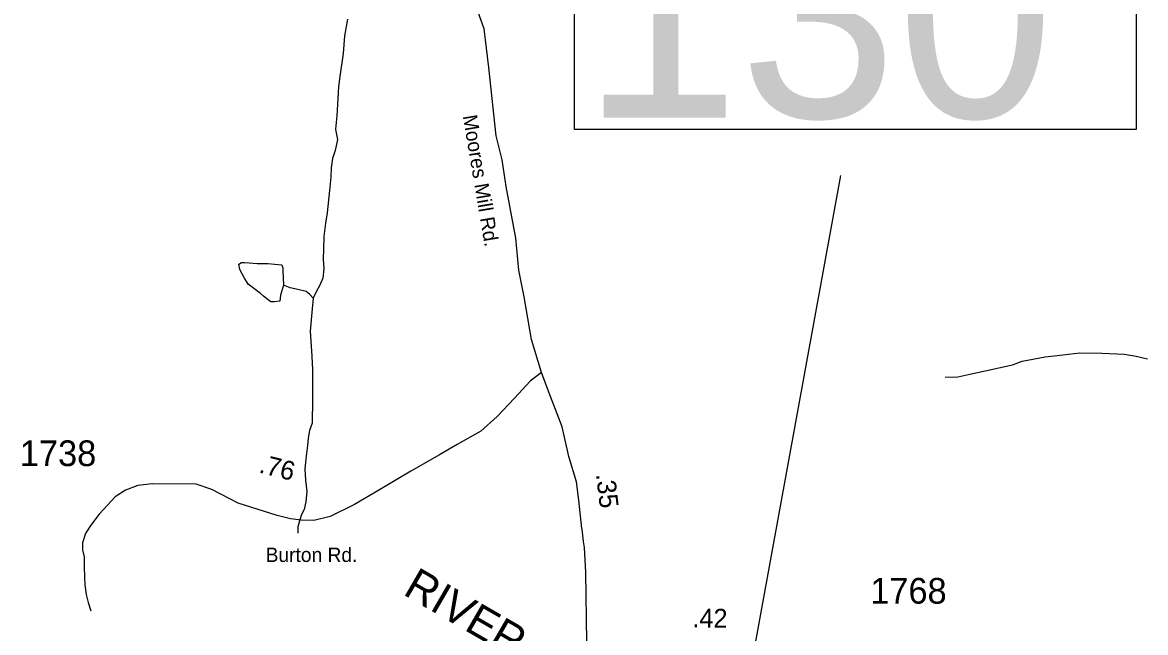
# Model space of a CAD drawing. Extents: x 1950930 to 2061844, y 904556 to 1017002.
# Drawn here: x 2023487 to 2030920, y 909315 to 913351 of the extents above; entities that cross this region are included whole.
import ezdxf

# ---------------------------------------------------------------- set-up
doc = ezdxf.new("R2010")
doc.units = 0
for name, color, linetype in [('Exist Hydrographic Creek Single Shore', 7, 'Continuous'), ('Exist Hydrographic Misc Water Feature', 7, 'Continuous'), ('Exist Hydrographic River Shore Label', 7, 'Continuous'), ('Exist Road Primary US Structure Standard Bridge CELL', 7, 'Continuous'), ('Exist Road Secondary Structure Standard Bridge Number Label', 7, 'Continuous'), ('Exist Road Secondary Type 41 Attributed', 7, 'Continuous'), ('Exist Road Secondary Type 51 Attributed', 7, 'Continuous'), ('Exist Road Secondary Type 51 Label', 7, 'Continuous'), ('Exist Road Secondary Type 51 Number Label', 7, 'Continuous')]:
    doc.layers.add(name, color=color, linetype=linetype)

msp = doc.modelspace()

# ---------------------------------------------------------------- linework, layer by layer
at = {"layer": 'Exist Hydrographic Creek Single Shore'}
for points in [[(2025638.8, 913371.9), (2025618.8, 913262.1), (2025608.9, 913146.1), (2025587, 912994), (2025579, 912925.9), (2025575.1, 912848.2), (2025567.2, 912732.2), (2025559.1, 912644.1), (2025563.2, 912620), (2025573.1, 912576.2), (2025557.2, 912504), (2025539.4, 912451.9), (2025529.5, 912388.1), (2025527.3, 912328.1), (2025519.6, 912239.9), (2025503.7, 912091.9), (2025493.4, 912023.9), (2025481.8, 911935.9), (2025479.7, 911851.9), (2025477.7, 911784), (2025481.9, 911719.9), (2025475.8, 911660), (2025454, 911608), (2025433.9, 911573.9), (2025410, 911527.8)], [(2025410, 911527.8), (2025403.9, 911455.7), (2025390.1, 911308), (2025402.1, 911144), (2025406.1, 911052.1), (2025406.3, 910855.8), (2025404.4, 910700), (2025386.3, 910651.8), (2025378.4, 910599.8), (2025374.4, 910551.9), (2025362.4, 910463.9), (2025354.8, 910395.8), (2025360.5, 910323.8), (2025368.8, 910247.9), (2025362.8, 910179.7), (2025350.9, 910127.8), (2025332.8, 910095.7), (2025322.9, 910059.8), (2025308.8, 910013.8), (2025309, 909971.8)], [(2029594.3, 911004.6), (2029678.3, 911006.5), (2029758.1, 911024.5), (2029858.3, 911046.7), (2030040.3, 911086.9), (2030104.1, 911110.9), (2030256, 911138.9), (2030336.2, 911147.1), (2030486.2, 911165), (2030630.2, 911163.4), (2030778, 911155.4), (2030858.2, 911143.2), (2030932, 911125.3)]]:
    msp.add_lwpolyline(points, dxfattribs=at)
at = {"layer": 'Exist Hydrographic Misc Water Feature'}
for points in [[(2025213.9, 911611.9), (2025195.8, 911547.7), (2025190.1, 911507.7), (2025153.8, 911501.6), (2025129.9, 911503.7), (2025113.8, 911515.9), (2025081.8, 911539.8), (2025059.9, 911559.7), (2025044.1, 911571.8), (2024981.7, 911619.7), (2024956, 911659.6), (2024925.9, 911715.7), (2024919.8, 911751.6), (2024935.8, 911763.7), (2024955.8, 911763.6), (2024987.9, 911759.7), (2025039.7, 911755.7), (2025075.7, 911755.6), (2025111.8, 911755.8), (2025203.9, 911747.7), (2025209.7, 911727.9), (2025209.7, 911711.8), (2025213.9, 911611.9)], [(2025410, 911527.8), (2025387.9, 911551.9), (2025364, 911571.7), (2025309.8, 911583.7), (2025257.9, 911595.9), (2025213.9, 911611.9)]]:
    msp.add_lwpolyline(points, dxfattribs=at)
at = {"layer": 'Exist Road Secondary Structure Standard Bridge Number Label'}
msp.add_line((2027984.9, 907304.4), (2028903.7, 912338.2), dxfattribs=at)
msp.add_lwpolyline([(2027141.4, 914178.3), (2030857.3, 914178.3), (2030857.3, 912641.9), (2027141.4, 912641.9)], close=True, dxfattribs=at)
at = {"layer": 'Exist Road Secondary Type 41 Attributed'}
msp.add_lwpolyline([(2026921.6, 911035.3), (2026848, 910976.8), (2026743.3, 910864.4), (2026628.2, 910745), (2026520.1, 910647.1), (2026365, 910558.2), (2026247.6, 910489.8), (2026057.8, 910382), (2025850.6, 910258.1), (2025685.1, 910160.9), (2025524.2, 910081.9), (2025416.4, 910056), (2025331, 910058.2), (2025261, 910066.1), (2025172, 910088.7), (2024915.1, 910170.4), (2024739.3, 910260.4), (2024636.1, 910295.4), (2024344.6, 910298.4), (2024249.7, 910287.8), (2024168.1, 910257.7), (2024101.3, 910212.2), (2024046.7, 910155.9), (2023995.1, 910098.2), (2023939.6, 910025.3), (2023907.1, 909974.7), (2023905.2, 909970.7), (2023885, 909907.3), (2023885, 909861.9), (2023894.4, 909815.1), (2023894.5, 909750.4), (2023896.5, 909682.3), (2023900, 909630.6), (2023909.6, 909565.8), (2023922.6, 909514.4), (2023938.7, 909458.4)], dxfattribs=at)
at = {"layer": 'Exist Road Secondary Type 51 Attributed'}
for points in [[(2026921.6, 911035.3), (2026856.4, 911254.1), (2026819.9, 911457.7), (2026807.8, 911536.7), (2026771.4, 911713), (2026751.7, 911923.1), (2026689.3, 912265.1), (2026661.2, 912443.1), (2026621.3, 912601.2), (2026574, 913053.1), (2026543.6, 913308.4), (2026442.7, 913585.7)], [(2027221.4, 909253.7), (2027215.6, 909711.6), (2027205.7, 909876.6), (2027200.8, 909917.9), (2027192.1, 909997.8), (2027190, 910003.6), (2027168.3, 910190.5), (2027153.2, 910312.1), (2027102.5, 910479.3), (2027057.9, 910675.5), (2026971.7, 910904.6), (2026921.6, 911035.3)]]:
    msp.add_lwpolyline(points, dxfattribs=at)

# ---------------------------------------------------------------- texts
at = {"layer": 'Exist Hydrographic River Shore Label'}
msp.add_text('RIVER', height=210, rotation=329.9424, dxfattribs=at).set_placement((2025998.5, 909570.3))
at = {"layer": 'Exist Road Primary US Structure Standard Bridge CELL'}
for s, rotation, p in [('.76', 345.73456, (2025046.5, 910374.5)), ('.35', 276.61821, (2027282.9, 910362.4)), ('.42', 359.27016, (2027920.2, 909349))]:
    msp.add_text(s, height=125, rotation=rotation, dxfattribs=at).set_placement(p)
at = {"layer": 'Exist Road Secondary Structure Standard Bridge Number Label'}
msp.add_text('130', height=1400, dxfattribs=at).set_placement((2027191.6, 912721))
at = {"layer": 'Exist Road Secondary Type 51 Label'}
msp.add_text('Moores Mill Rd.', height=95, rotation=279.59163, dxfattribs=at).set_placement((2026400.7, 912731.9))
msp.add_text('Burton Rd.', height=95, dxfattribs=at).set_placement((2025096.5, 909781.6))
at = {"layer": 'Exist Road Secondary Type 51 Number Label'}
for s, p in [('1738', (2023469.7, 910415.9)), ('1768', (2029097.9, 909505.9))]:
    msp.add_text(s, height=170, dxfattribs=at).set_placement(p)

doc.saveas('drawing.dxf')
